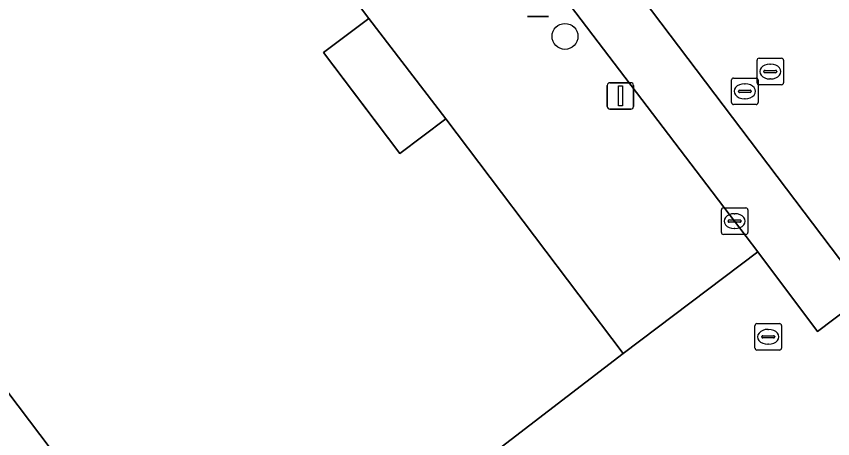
# Model space of a CAD drawing. Extents: x 160030 to 160839, y 385325 to 386450.
# Drawn here: x 160293.06 to 160323.86, y 385935.27 to 385951.19 of the extents above; entities that cross this region are included whole.
import ezdxf

# ---------------------------------------------------------------- set-up
doc = ezdxf.new("R2010")
doc.units = 0
for name, color, linetype in [('IMGEO_Afvalbak', 7, 'Continuous'), ('IMGEO_Boom', 7, 'Continuous'), ('IMGEO_Brandkraan', 7, 'Continuous'), ('IMGEO_Kolk', 7, 'Continuous'), ('IMGEO_Lichtmast', 7, 'Continuous'), ('IMGEO_Pand', 7, 'Continuous'), ('IMGEO_Pand_overbouw', 7, 'Continuous'), ('IMGEO_Parkeervlak_open', 7, 'Continuous'), ('IMGEO_Rijbaan_lokaal_open', 7, 'Continuous'), ('IMGEO_Rioolput', 7, 'Continuous'), ('IMGEO_Voetpad_open', 7, 'Continuous')]:
    doc.layers.add(name, color=color, linetype=linetype)

msp = doc.modelspace()

# ---------------------------------------------------------------- linework, layer by layer
at = {"layer": 'IMGEO_Afvalbak'}
for p, q in [((160313.134, 385951.188), (160312.344, 385951.188)), ((160312.344, 385951.188), (160313.134, 385951.188))]:
    msp.add_line(p, q, dxfattribs=at)
at = {"layer": 'IMGEO_Boom'}
msp.add_circle((160313.762, 385950.433), 0.489, dxfattribs=at)
at = {"layer": 'IMGEO_Brandkraan'}
for p, q in [((160321.006, 385939.605), (160321.858, 385939.605)), ((160320.931, 385938.679), (160320.931, 385939.531)), ((160321.419, 385939.385), (160321.444, 385939.385)), ((160321.932, 385939.531), (160321.932, 385938.679)), ((160321.19, 385939.099), (160321.19, 385939.111)), ((160321.628, 385939.062), (160321.23, 385939.062)), ((160321.233, 385939.148), (160321.631, 385939.148)), ((160321.674, 385939.111), (160321.674, 385939.099)), ((160321.442, 385938.825), (160321.417, 385938.825)), ((160321.858, 385938.605), (160321.006, 385938.605))]:
    msp.add_line(p, q, dxfattribs=at)
for points in [[(160321.006, 385939.605), (160321.858, 385939.605)], [(160320.931, 385938.679), (160320.931, 385939.531)], [(160321.932, 385939.531), (160321.932, 385938.679)], [(160321.858, 385938.605), (160321.006, 385938.605)]]:
    msp.add_lwpolyline(points, dxfattribs=at)
for centre, radius, start, end in [((160321.008, 385939.529), 0.0765, 91.552, 178.448), ((160321.008, 385939.529), 0.0765, 91.552, 178.448), ((160321.856, 385939.529), 0.0765, 1.552, 88.448), ((160321.856, 385939.529), 0.0765, 1.552, 88.448), ((160321.23, 385939.108), 0.0403, 85.8775, 175.7526), ((160321.227, 385939.098), 0.0366, 178.938, 274.7102), ((160321.631, 385939.105), 0.043, 264.8664, 352.4533), ((160321.635, 385939.11), 0.0386, 1.7309, 96.639), ((160321.008, 385938.681), 0.0765, 181.552, 268.448), ((160321.008, 385938.681), 0.0765, 181.552, 268.448), ((160321.856, 385938.681), 0.0765, 271.552, 358.448), ((160321.856, 385938.681), 0.0765, 271.552, 358.448)]:
    msp.add_arc(centre, radius, start, end, dxfattribs=at)
for centre, major_axis, ratio, start_param, end_param in [((160321.418, 385939.105), (-0.387, 0.002), 0.722429, 4.712389, 7.853982), ((160321.443, 385939.105), (-0.39, 0.002), 0.717154, 1.570796, 4.712389)]:
    msp.add_ellipse(centre, major_axis=major_axis, ratio=ratio, start_param=start_param, end_param=end_param, dxfattribs=at)
at = {"layer": 'IMGEO_Kolk'}
for p, q in [((160319.662, 385943.041), (160319.662, 385943.893)), ((160319.737, 385943.967), (160320.589, 385943.967)), ((160320.663, 385943.893), (160320.663, 385943.041)), ((160320.15, 385943.747), (160320.175, 385943.747)), ((160319.921, 385943.461), (160319.921, 385943.473)), ((160320.359, 385943.424), (160319.961, 385943.424)), ((160319.964, 385943.51), (160320.362, 385943.51)), ((160320.405, 385943.473), (160320.405, 385943.461)), ((160320.589, 385942.967), (160319.737, 385942.967)), ((160320.173, 385943.187), (160320.148, 385943.187))]:
    msp.add_line(p, q, dxfattribs=at)
for points in [[(160319.662, 385943.041), (160319.662, 385943.893)], [(160319.737, 385943.967), (160320.589, 385943.967)], [(160320.663, 385943.893), (160320.663, 385943.041)], [(160320.589, 385942.967), (160319.737, 385942.967)]]:
    msp.add_lwpolyline(points, dxfattribs=at)
for centre, radius, start, end in [((160319.739, 385943.891), 0.0765, 91.552, 178.448), ((160319.739, 385943.891), 0.0765, 91.552, 178.448), ((160320.587, 385943.891), 0.0765, 1.552, 88.448), ((160320.587, 385943.891), 0.0765, 1.552, 88.448), ((160319.961, 385943.47), 0.0403, 85.8775, 175.7526), ((160319.958, 385943.46), 0.0366, 178.938, 274.7102), ((160320.362, 385943.467), 0.043, 264.8664, 352.4533), ((160320.366, 385943.472), 0.0386, 1.7309, 96.639), ((160319.739, 385943.043), 0.0765, 181.552, 268.448), ((160319.739, 385943.043), 0.0765, 181.552, 268.448), ((160320.587, 385943.043), 0.0765, 271.552, 358.448), ((160320.587, 385943.043), 0.0765, 271.552, 358.448)]:
    msp.add_arc(centre, radius, start, end, dxfattribs=at)
for centre, major_axis, ratio, start_param, end_param in [((160320.149, 385943.467), (-0.387, 0.002), 0.722429, 4.712389, 7.853982), ((160320.174, 385943.467), (-0.39, 0.002), 0.717154, 1.570796, 4.712389)]:
    msp.add_ellipse(centre, major_axis=major_axis, ratio=ratio, start_param=start_param, end_param=end_param, dxfattribs=at)
at = {"layer": 'IMGEO_Lichtmast'}
for p, q in [((160315.356, 385947.787), (160315.356, 385948.587)), ((160315.356, 385948.587), (160315.356, 385947.787)), ((160315.456, 385948.687), (160316.246, 385948.687)), ((160316.246, 385948.687), (160315.456, 385948.687)), ((160316.346, 385948.587), (160316.346, 385947.787)), ((160316.346, 385947.787), (160316.346, 385948.587)), ((160316.246, 385947.687), (160315.456, 385947.687)), ((160315.456, 385947.687), (160316.246, 385947.687))]:
    msp.add_line(p, q, dxfattribs=at)
msp.add_lwpolyline([(160315.776, 385948.562), (160315.926, 385948.562), (160315.926, 385947.812), (160315.776, 385947.812), (160315.776, 385948.562)], dxfattribs=at)
for centre, start, end in [((160315.456, 385948.587), 90, 180), ((160315.456, 385948.587), 90, 180), ((160316.246, 385948.587), 0, 90), ((160316.246, 385948.587), 360, 90), ((160315.456, 385947.787), 180, 270), ((160315.456, 385947.787), 180, 270), ((160316.246, 385947.787), 270, 0), ((160316.246, 385947.787), 270, 0)]:
    msp.add_arc(centre, 0.1, start, end, dxfattribs=at)
at = {"layer": 'IMGEO_Pand'}
for points in [[(160311.028, 385934.695), (160315.959, 385938.476), (160309.261, 385947.325), (160307.532, 385946.017), (160304.654, 385949.82), (160306.355, 385951.108), (160301.098, 385958.053), (160299.376, 385956.749), (160296.492, 385960.559), (160298.215, 385961.863), (160296.888, 385963.664), (160292.909, 385968.884)], [(160274.238, 385961.479), (160300.528, 385926.728)]]:
    msp.add_lwpolyline(points, dxfattribs=at)
at = {"layer": 'IMGEO_Pand_overbouw'}
msp.add_lwpolyline([(160306.355, 385951.108), (160304.654, 385949.82), (160306.093, 385947.918), (160307.532, 385946.017), (160309.261, 385947.325)], close=True, dxfattribs=at)
at = {"layer": 'IMGEO_Parkeervlak_open'}
msp.add_lwpolyline([(160301.963, 385978.996), (160301.836, 385979.151), (160301.142, 385980.03), (160297.464, 385977.233), (160325.133, 385940.705), (160328.828, 385943.51), (160325.391, 385947.963), (160325.679, 385948.172), (160325.832, 385947.978), (160351.422, 385967.377)], dxfattribs=at)
msp.add_lwpolyline([(160297.464, 385977.233), (160295.521, 385975.755), (160297.407, 385973.279), (160305.939, 385962.146), (160320.164, 385943.468), (160321.032, 385942.311), (160323.288, 385939.305), (160325.133, 385940.705)], close=True, dxfattribs=at)
at = {"layer": 'IMGEO_Rijbaan_lokaal_open'}
msp.add_lwpolyline([(160368.411, 385978.162), (160357.132, 385969.603), (160352.983, 385965.317), (160345.447, 385959.66), (160348.13, 385956.063), (160344.175, 385953.049), (160341.452, 385956.637), (160327.445, 385946.111), (160327.366, 385946.041), (160329.14, 385943.771), (160328.828, 385943.51), (160325.133, 385940.705), (160323.288, 385939.305), (160321.032, 385942.311), (160315.959, 385938.476), (160311.028, 385934.695), (160300.528, 385926.728), (160299.426, 385925.902), (160300.493, 385924.507), (160300.632, 385924.328)], dxfattribs=at)
at = {"layer": 'IMGEO_Rioolput'}
for p, q in [((160321.008, 385948.681), (160321.008, 385949.533)), ((160321.083, 385949.607), (160321.935, 385949.607)), ((160322.009, 385949.533), (160322.009, 385948.681)), ((160321.267, 385949.101), (160321.267, 385949.113)), ((160321.31, 385949.15), (160321.708, 385949.15)), ((160321.496, 385949.387), (160321.521, 385949.387)), ((160321.751, 385949.113), (160321.751, 385949.101)), ((160320.047, 385947.937), (160320.047, 385948.789)), ((160320.122, 385948.863), (160320.974, 385948.863)), ((160321.048, 385948.789), (160321.048, 385947.937)), ((160321.705, 385949.064), (160321.307, 385949.064)), ((160321.519, 385948.827), (160321.494, 385948.827)), ((160320.535, 385948.643), (160320.56, 385948.643)), ((160321.935, 385948.607), (160321.083, 385948.607)), ((160320.306, 385948.357), (160320.306, 385948.369)), ((160320.744, 385948.32), (160320.346, 385948.32)), ((160320.349, 385948.406), (160320.747, 385948.406)), ((160320.79, 385948.369), (160320.79, 385948.357)), ((160320.558, 385948.083), (160320.533, 385948.083)), ((160320.974, 385947.863), (160320.122, 385947.863))]:
    msp.add_line(p, q, dxfattribs=at)
for points in [[(160321.008, 385948.681), (160321.008, 385949.533)], [(160321.083, 385949.607), (160321.935, 385949.607)], [(160322.009, 385949.533), (160322.009, 385948.681)], [(160320.047, 385947.937), (160320.047, 385948.789)], [(160320.122, 385948.863), (160320.974, 385948.863)], [(160321.048, 385948.789), (160321.048, 385947.937)], [(160321.935, 385948.607), (160321.083, 385948.607)], [(160320.974, 385947.863), (160320.122, 385947.863)]]:
    msp.add_lwpolyline(points, dxfattribs=at)
for centre, radius, start, end in [((160321.085, 385949.531), 0.0765, 91.552, 178.448), ((160321.085, 385949.531), 0.0765, 91.552, 178.448), ((160321.933, 385949.531), 0.0765, 1.552, 88.448), ((160321.933, 385949.531), 0.0765, 1.552, 88.448), ((160321.307, 385949.11), 0.0403, 85.8775, 175.7526), ((160321.304, 385949.1), 0.0366, 178.938, 274.7102), ((160321.708, 385949.107), 0.043, 264.8664, 352.4533), ((160321.712, 385949.112), 0.0386, 1.7309, 96.639), ((160320.124, 385948.787), 0.0765, 91.552, 178.448), ((160320.124, 385948.787), 0.0765, 91.552, 178.448), ((160320.972, 385948.787), 0.0765, 1.552, 88.448), ((160320.972, 385948.787), 0.0765, 1.552, 88.448), ((160321.085, 385948.683), 0.0765, 181.552, 268.448), ((160321.085, 385948.683), 0.0765, 181.552, 268.448), ((160321.933, 385948.683), 0.0765, 271.552, 358.448), ((160321.933, 385948.683), 0.0765, 271.552, 358.448), ((160320.346, 385948.366), 0.0403, 85.8775, 175.7526), ((160320.343, 385948.356), 0.0366, 178.938, 274.7102), ((160320.747, 385948.363), 0.043, 264.8664, 352.4533), ((160320.751, 385948.368), 0.0386, 1.7309, 96.639), ((160320.124, 385947.939), 0.0765, 181.552, 268.448), ((160320.124, 385947.939), 0.0765, 181.552, 268.448), ((160320.972, 385947.939), 0.0765, 271.552, 358.448), ((160320.972, 385947.939), 0.0765, 271.552, 358.448)]:
    msp.add_arc(centre, radius, start, end, dxfattribs=at)
for centre, major_axis, ratio, start_param, end_param in [((160321.495, 385949.107), (-0.387, 0.002), 0.722429, 4.712389, 7.853982), ((160321.52, 385949.107), (-0.39, 0.002), 0.717154, 1.570796, 4.712389), ((160320.534, 385948.363), (-0.387, 0.002), 0.722429, 4.712389, 7.853982), ((160320.559, 385948.363), (-0.39, 0.002), 0.717154, 1.570796, 4.712389)]:
    msp.add_ellipse(centre, major_axis=major_axis, ratio=ratio, start_param=start_param, end_param=end_param, dxfattribs=at)
at = {"layer": 'IMGEO_Voetpad_open'}
for points in [[(160305.939, 385962.146), (160297.407, 385973.279), (160295.521, 385975.755), (160290.569, 385971.981), (160292.909, 385968.884), (160296.888, 385963.664), (160298.215, 385961.863), (160301.098, 385958.053), (160306.355, 385951.108), (160309.261, 385947.325), (160315.959, 385938.476), (160321.032, 385942.311), (160320.164, 385943.468)], [(160274.238, 385961.479), (160273.026, 385963.07), (160271.801, 385962.176), (160272.271, 385961.56), (160274.289, 385958.969), (160299.426, 385925.902), (160300.528, 385926.728)], [(160306.355, 385951.108), (160304.654, 385949.82), (160307.532, 385946.017), (160309.261, 385947.325)]]:
    msp.add_lwpolyline(points, close=True, dxfattribs=at)

doc.saveas('drawing.dxf')
